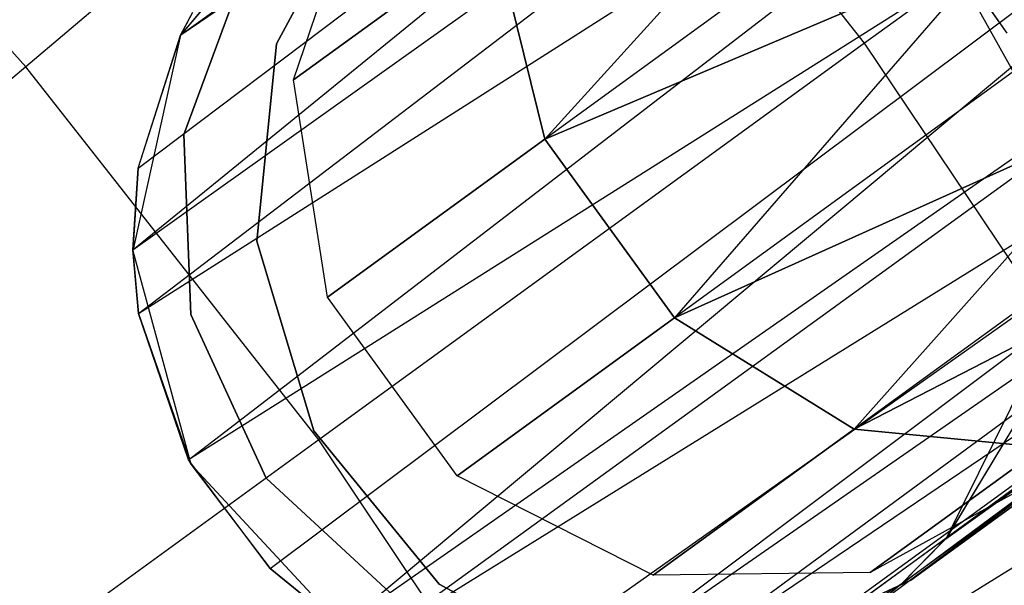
# Model space of a CAD drawing. Extents: x 0.3 to 7.1, y -3.38 to 3.38.
# Tile 321 of 394: x 4.76 to 4.97, y 0.79 to 0.91. Entities that reach past the tile are written whole.
import ezdxf

# ---------------------------------------------------------------- set-up
doc = ezdxf.new("R2010")
doc.units = 0
doc.header["$LTSCALE"] = 2.54
doc.layers.get('0').update_dxf_attribs({"linetype": 'CONTINUOUS'})

# ---------------------------------------------------------------- blocks, each defined once
blk = doc.blocks.new('SINGLES_B_BB_STL')
at = {"color": 0}
for p, q in [((4.79152, 0.90525, 41.66739), (5.06631, 1.10282, 41.52061)), ((4.79152, 0.90525, 41.66739), (5.06631, 1.10282, 41.52061)), ((4.78112, 0.85864, 41.6422), (5.06686, 1.0913, 41.50809)), ((4.78112, 0.85864, 41.6422), (5.06686, 1.0913, 41.50809)), ((4.78231, 0.87632, 41.65019), (5.06686, 1.0913, 41.50809)), ((4.78231, 0.87632, 41.65019), (5.06686, 1.0913, 41.50809)), ((4.79152, 0.90525, 41.66739), (5.06686, 1.0913, 41.50809)), ((4.79152, 0.90525, 41.66739), (5.06686, 1.0913, 41.50809)), ((4.78112, 0.85864, 41.6422), (5.0731, 1.06667, 41.48944)), ((4.78112, 0.85864, 41.6422), (5.0731, 1.06667, 41.48944)), ((4.78238, 0.84487, 41.63722), (5.0731, 1.06667, 41.48944)), ((4.78238, 0.84487, 41.63722), (5.0731, 1.06667, 41.48944)), ((4.78238, 0.84487, 41.63722), (5.08641, 1.0384, 41.47787)), ((4.78238, 0.84487, 41.63722), (5.08641, 1.0384, 41.47787)), ((4.79319, 0.81315, 41.63025), (5.08641, 1.0384, 41.47787)), ((4.79319, 0.81315, 41.63025), (5.08641, 1.0384, 41.47787)), ((5.10571, 1.01025, 41.47603), (4.79319, 0.81315, 41.63025)), ((5.10571, 1.01025, 41.47603), (4.79319, 0.81315, 41.63025)), ((4.81091, 0.78959, 41.63059), (5.10571, 1.01025, 41.47603)), ((4.81091, 0.78959, 41.63059), (5.10571, 1.01025, 41.47603)), ((4.82638, 0.77711, 41.63424), (5.10571, 1.01025, 41.47603)), ((4.82638, 0.77711, 41.63424), (5.10571, 1.01025, 41.47603)), ((4.86961, 0.99276, 5.19861), (4.75798, 0.89831, 5.32719)), ((4.86961, 0.99276, 5.19861), (4.75798, 0.89831, 5.32719)), ((4.93972, 0.9034, 5.19861), (4.86961, 0.99276, 5.19861)), ((4.93972, 0.9034, 5.19861), (4.86961, 0.99276, 5.19861)), ((4.82638, 0.77711, 41.63424), (5.12759, 0.98704, 41.48405)), ((4.82638, 0.77711, 41.63424), (5.12759, 0.98704, 41.48405)), ((4.83252, 0.7734, 41.6362), (5.12759, 0.98704, 41.48405)), ((4.83252, 0.7734, 41.6362), (5.12759, 0.98704, 41.48405)), ((5.05058, 0.98394, 5.06027), (4.93972, 0.9034, 5.19861)), ((5.05058, 0.98394, 5.06027), (4.93972, 0.9034, 5.19861)), ((4.75798, 0.89831, 5.32719), (4.68874, 0.97427, 5.32719)), ((4.75798, 0.89831, 5.32719), (4.68874, 0.97427, 5.32719)), ((5.15023, 0.97021, 41.50071), (4.83252, 0.7734, 41.6362)), ((5.15023, 0.97021, 41.50071), (4.83252, 0.7734, 41.6362)), ((4.858, 0.76352, 41.64662), (5.15023, 0.97021, 41.50071)), ((4.858, 0.76352, 41.64662), (5.15023, 0.97021, 41.50071)), ((4.87166, 0.76126, 41.65345), (5.15023, 0.97021, 41.50071)), ((4.87166, 0.76126, 41.65345), (5.15023, 0.97021, 41.50071)), ((5.19744, 0.96759, 41.57321), (4.94758, 0.78611, 41.70694)), ((5.19744, 0.96759, 41.57321), (4.94758, 0.78611, 41.70694)), ((4.95731, 0.79606, 41.71655), (5.19744, 0.96759, 41.57321)), ((4.95731, 0.79606, 41.71655), (5.19744, 0.96759, 41.57321)), ((4.94479, 0.96453, 13.86962), (4.8704, 0.88262, 13.94423)), ((4.94479, 0.96453, 13.86962), (4.8704, 0.88262, 13.94423)), ((4.94479, 0.96453, 14.39164), (4.8704, 0.88262, 14.31703)), ((4.94479, 0.96453, 14.39164), (4.8704, 0.88262, 14.31703)), ((4.87166, 0.76126, 41.65345), (5.16374, 0.96372, 41.51479)), ((4.87166, 0.76126, 41.65345), (5.16374, 0.96372, 41.51479)), ((4.88749, 0.76101, 41.66237), (5.16374, 0.96372, 41.51479)), ((4.88749, 0.76101, 41.66237), (5.16374, 0.96372, 41.51479)), ((5.1825, 0.96057, 41.54115), (4.88749, 0.76101, 41.66237)), ((5.1825, 0.96057, 41.54115), (4.88749, 0.76101, 41.66237)), ((4.91587, 0.76705, 41.68102), (5.1825, 0.96057, 41.54115)), ((4.91587, 0.76705, 41.68102), (5.1825, 0.96057, 41.54115)), ((4.91912, 0.76832, 41.68339), (5.1825, 0.96057, 41.54115)), ((4.91912, 0.76832, 41.68339), (5.1825, 0.96057, 41.54115)), ((4.94031, 0.78022, 41.70038), (5.1825, 0.96057, 41.54115)), ((4.94031, 0.78022, 41.70038), (5.1825, 0.96057, 41.54115)), ((4.94758, 0.78611, 41.70694), (5.1825, 0.96057, 41.54115)), ((4.94758, 0.78611, 41.70694), (5.1825, 0.96057, 41.54115)), ((4.95509, 0.94415, 13.86189), (4.8704, 0.88262, 13.94423)), ((4.95509, 0.94415, 13.86189), (4.8704, 0.88262, 13.94423)), ((4.95509, 0.94415, 14.39938), (4.8704, 0.88262, 14.31703)), ((4.95509, 0.94415, 14.39938), (4.8704, 0.88262, 14.31703)), ((4.82232, 0.94171, 41.90698), (4.79146, 0.90513, 41.90698)), ((4.82232, 0.94171, 41.90698), (4.79146, 0.90513, 41.90698)), ((4.82189, 0.9414, 41.69962), (4.79146, 0.90513, 41.90698)), ((4.82189, 0.9414, 41.69962), (4.79146, 0.90513, 41.90698)), ((4.8123, 0.90326, 41.9), (4.83261, 0.94106, 41.9)), ((4.83261, 0.94106, 41.7), (4.8123, 0.90326, 41.7)), ((4.83261, 0.94106, 41.7), (4.8123, 0.90326, 41.7)), ((4.8123, 0.90326, 41.9), (4.83261, 0.94106, 41.9)), ((4.81595, 0.89544, 14.06902), (4.83102, 0.94, 14.07785)), ((4.81595, 0.89544, 14.19224), (4.83102, 0.94, 14.18341)), ((4.81595, 0.89544, 14.06902), (4.83102, 0.94, 14.07785)), ((4.81595, 0.89544, 14.19224), (4.83102, 0.94, 14.18341)), ((4.9535, 0.92979, 41.76883), (4.97053, 0.90556, 41.76851)), ((4.9535, 0.92979, 41.76883), (4.97053, 0.90556, 41.76851)), ((4.97759, 0.88708, 41.90698), (4.95433, 0.92891, 41.90698)), ((4.95433, 0.92891, 41.90698), (4.97053, 0.90556, 41.76851)), ((4.95433, 0.92891, 41.90698), (4.97053, 0.90556, 41.76851)), ((4.97759, 0.88708, 41.90698), (4.95433, 0.92891, 41.90698)), ((4.81595, 0.89544, 14.06902), (4.8595, 0.92708, 13.95819)), ((4.81595, 0.89544, 14.06902), (4.8595, 0.92708, 13.95819)), ((4.8595, 0.92708, 14.30308), (4.81595, 0.89544, 14.19224)), ((4.8595, 0.92708, 14.30308), (4.81595, 0.89544, 14.19224)), ((4.8704, 0.88262, 13.94423), (4.8595, 0.92708, 13.95819)), ((4.8595, 0.92708, 14.30308), (4.8704, 0.88262, 14.31703)), ((4.8704, 0.88262, 13.94423), (4.8595, 0.92708, 13.95819)), ((4.8595, 0.92708, 14.30308), (4.8704, 0.88262, 14.31703)), ((4.8704, 0.88262, 13.94423), (4.96816, 0.92406, 13.85926)), ((4.96816, 0.92406, 14.40201), (4.8704, 0.88262, 14.31703)), ((4.8704, 0.88262, 13.94423), (4.96816, 0.92406, 13.85926)), ((4.96816, 0.92406, 14.40201), (4.8704, 0.88262, 14.31703)), ((4.96816, 0.92406, 13.85926), (4.89853, 0.84389, 13.94423)), ((4.96816, 0.92406, 13.85926), (4.89853, 0.84389, 13.94423)), ((4.96816, 0.92406, 14.40201), (4.89853, 0.84389, 14.31703)), ((4.96816, 0.92406, 14.40201), (4.89853, 0.84389, 14.31703)), ((4.79218, 0.88361, 14.22658), (4.80569, 0.92022, 14.22658)), ((4.80569, 0.92022, 14.02658), (4.79218, 0.88361, 14.02658)), ((4.80569, 0.92022, 14.02658), (4.79218, 0.88361, 14.02658)), ((4.79218, 0.88361, 14.22658), (4.80569, 0.92022, 14.22658)), ((4.79146, 0.90513, 41.90698), (4.79411, 0.91013, 41.67088)), ((4.79146, 0.90513, 41.90698), (4.79411, 0.91013, 41.67088)), ((4.79152, 0.90525, 41.66739), (4.79411, 0.91013, 41.67088)), ((4.79152, 0.90525, 41.66739), (4.79411, 0.91013, 41.67088)), ((4.79146, 0.90513, 41.90698), (4.78113, 0.85839, 41.90698)), ((4.79146, 0.90513, 41.90698), (4.78113, 0.85839, 41.90698)), ((4.78231, 0.87632, 41.65019), (4.79152, 0.90525, 41.66739)), ((4.78231, 0.87632, 41.65019), (4.79152, 0.90525, 41.66739)), ((4.78231, 0.87632, 41.65019), (4.79146, 0.90513, 41.90698)), ((4.78231, 0.87632, 41.65019), (4.79146, 0.90513, 41.90698)), ((4.79152, 0.90525, 41.66739), (4.79146, 0.90513, 41.90698)), ((4.79152, 0.90525, 41.66739), (4.79146, 0.90513, 41.90698)), ((4.98323, 0.90543, 13.86189), (4.89853, 0.84389, 13.94423)), ((4.98323, 0.90543, 13.86189), (4.89853, 0.84389, 13.94423)), ((4.98323, 0.90543, 14.39938), (4.89853, 0.84389, 14.31703)), ((4.98323, 0.90543, 14.39938), (4.89853, 0.84389, 14.31703)), ((4.808, 0.86055, 41.9), (4.8123, 0.90326, 41.9)), ((4.8123, 0.90326, 41.7), (4.808, 0.86055, 41.7)), ((4.8123, 0.90326, 41.7), (4.808, 0.86055, 41.7)), ((4.808, 0.86055, 41.9), (4.8123, 0.90326, 41.9)), ((4.8123, 0.90326, 41.7), (4.8123, 0.90326, 41.9)), ((4.8123, 0.90326, 41.7), (4.8123, 0.90326, 41.9)), ((4.93972, 0.9034, 5.19861), (4.82142, 0.81745, 5.32719)), ((4.93972, 0.9034, 5.19861), (4.82142, 0.81745, 5.32719)), ((5.00304, 0.8091, 5.19861), (4.93972, 0.9034, 5.19861)), ((5.00304, 0.8091, 5.19861), (4.93972, 0.9034, 5.19861)), ((4.75798, 0.89831, 5.32719), (4.63986, 0.79837, 5.4454)), ((4.75798, 0.89831, 5.32719), (4.63986, 0.79837, 5.4454)), ((4.82142, 0.81745, 5.32719), (4.75798, 0.89831, 5.32719)), ((4.82142, 0.81745, 5.32719), (4.75798, 0.89831, 5.32719)), ((4.82332, 0.84841, 14.06404), (4.81595, 0.89544, 14.06902)), ((4.82332, 0.84841, 14.19723), (4.81595, 0.89544, 14.19224)), ((4.81595, 0.89544, 14.19224), (4.81595, 0.89544, 14.06902)), ((4.82332, 0.84841, 14.06404), (4.81595, 0.89544, 14.06902)), ((4.81595, 0.89544, 14.19224), (4.81595, 0.89544, 14.06902)), ((4.82332, 0.84841, 14.19723), (4.81595, 0.89544, 14.19224)), ((4.89853, 0.84389, 13.94423), (4.99942, 0.88933, 13.86962)), ((4.99942, 0.88933, 14.39164), (4.89853, 0.84389, 14.31703)), ((4.89853, 0.84389, 13.94423), (4.99942, 0.88933, 13.86962)), ((4.99942, 0.88933, 14.39164), (4.89853, 0.84389, 14.31703)), ((4.99942, 0.88933, 13.86962), (4.93746, 0.81979, 13.95819)), ((4.99942, 0.88933, 13.86962), (4.93746, 0.81979, 13.95819)), ((4.99942, 0.88933, 14.39164), (4.93746, 0.81979, 14.30308)), ((4.99942, 0.88933, 14.39164), (4.93746, 0.81979, 14.30308)), ((4.79371, 0.84462, 14.22658), (4.79218, 0.88361, 14.22658)), ((4.79218, 0.88361, 14.02658), (4.79371, 0.84462, 14.02658)), ((4.79218, 0.88361, 14.02658), (4.79371, 0.84462, 14.02658)), ((4.79218, 0.88361, 14.02658), (4.79218, 0.88361, 14.22658)), ((4.79371, 0.84462, 14.22658), (4.79218, 0.88361, 14.22658)), ((4.79218, 0.88361, 14.02658), (4.79218, 0.88361, 14.22658)), ((4.82332, 0.84841, 14.06404), (4.8704, 0.88262, 13.94423)), ((4.82332, 0.84841, 14.06404), (4.8704, 0.88262, 13.94423)), ((4.8704, 0.88262, 14.31703), (4.82332, 0.84841, 14.19723)), ((4.8704, 0.88262, 14.31703), (4.82332, 0.84841, 14.19723)), ((4.89853, 0.84389, 13.94423), (4.8704, 0.88262, 13.94423)), ((4.8704, 0.88262, 14.31703), (4.89853, 0.84389, 14.31703)), ((4.89853, 0.84389, 13.94423), (4.8704, 0.88262, 13.94423)), ((4.8704, 0.88262, 14.31703), (4.89853, 0.84389, 14.31703)), ((4.78112, 0.85864, 41.6422), (4.78231, 0.87632, 41.65019)), ((4.78112, 0.85864, 41.6422), (4.78231, 0.87632, 41.65019)), ((4.78231, 0.87632, 41.65019), (4.78113, 0.85839, 41.90698)), ((4.78231, 0.87632, 41.65019), (4.78113, 0.85839, 41.90698)), ((5.01581, 0.87671, 13.88201), (4.93746, 0.81979, 13.95819)), ((5.01581, 0.87671, 13.88201), (4.93746, 0.81979, 13.95819)), ((5.01581, 0.87671, 14.37926), (4.93746, 0.81979, 14.30308)), ((5.01581, 0.87671, 14.37926), (4.93746, 0.81979, 14.30308)), ((4.93746, 0.81979, 13.95819), (5.03143, 0.8683, 13.89833)), ((5.03143, 0.8683, 14.36293), (4.93746, 0.81979, 14.30308)), ((4.93746, 0.81979, 13.95819), (5.03143, 0.8683, 13.89833)), ((5.03143, 0.8683, 14.36293), (4.93746, 0.81979, 14.30308)), ((4.82037, 0.81945, 41.9), (4.808, 0.86055, 41.9)), ((4.808, 0.86055, 41.7), (4.82037, 0.81945, 41.7)), ((4.808, 0.86055, 41.7), (4.82037, 0.81945, 41.7)), ((4.808, 0.86055, 41.7), (4.808, 0.86055, 41.9)), ((4.82037, 0.81945, 41.9), (4.808, 0.86055, 41.9)), ((4.808, 0.86055, 41.7), (4.808, 0.86055, 41.9)), ((4.78238, 0.84487, 41.63722), (4.78112, 0.85864, 41.6422)), ((4.78112, 0.85864, 41.6422), (4.78113, 0.85839, 41.90698)), ((4.78112, 0.85864, 41.6422), (4.78113, 0.85839, 41.90698)), ((4.78238, 0.84487, 41.63722), (4.78112, 0.85864, 41.6422)), ((4.78113, 0.85839, 41.90698), (4.7937, 0.81221, 41.90698)), ((4.78113, 0.85839, 41.90698), (4.78238, 0.84487, 41.63722)), ((4.78113, 0.85839, 41.90698), (4.7937, 0.81221, 41.90698)), ((4.78113, 0.85839, 41.90698), (4.78238, 0.84487, 41.63722)), ((4.85146, 0.80969, 14.06404), (4.82332, 0.84841, 14.06404)), ((4.85146, 0.80969, 14.19723), (4.82332, 0.84841, 14.19723)), ((4.82332, 0.84841, 14.19723), (4.82332, 0.84841, 14.06404)), ((4.85146, 0.80969, 14.06404), (4.82332, 0.84841, 14.06404)), ((4.82332, 0.84841, 14.19723), (4.82332, 0.84841, 14.06404)), ((4.85146, 0.80969, 14.19723), (4.82332, 0.84841, 14.19723)), ((4.79319, 0.81315, 41.63025), (4.78238, 0.84487, 41.63722)), ((4.78238, 0.84487, 41.63722), (4.7937, 0.81221, 41.90698)), ((4.78238, 0.84487, 41.63722), (4.7937, 0.81221, 41.90698)), ((4.79319, 0.81315, 41.63025), (4.78238, 0.84487, 41.63722)), ((4.81005, 0.80919, 14.22658), (4.79371, 0.84462, 14.22658)), ((4.79371, 0.84462, 14.02658), (4.81005, 0.80919, 14.02658)), ((4.79371, 0.84462, 14.02658), (4.81005, 0.80919, 14.02658)), ((4.79371, 0.84462, 14.02658), (4.79371, 0.84462, 14.22658)), ((4.81005, 0.80919, 14.22658), (4.79371, 0.84462, 14.22658)), ((4.79371, 0.84462, 14.02658), (4.79371, 0.84462, 14.22658)), ((4.85146, 0.80969, 14.06404), (4.89853, 0.84389, 13.94423)), ((4.85146, 0.80969, 14.06404), (4.89853, 0.84389, 13.94423)), ((4.89853, 0.84389, 14.31703), (4.85146, 0.80969, 14.19723)), ((4.89853, 0.84389, 14.31703), (4.85146, 0.80969, 14.19723)), ((4.93746, 0.81979, 13.95819), (4.89853, 0.84389, 13.94423)), ((4.89853, 0.84389, 14.31703), (4.93746, 0.81979, 14.30308)), ((4.93746, 0.81979, 13.95819), (4.89853, 0.84389, 13.94423)), ((4.89853, 0.84389, 14.31703), (4.93746, 0.81979, 14.30308)), ((5.02671, 0.84299, 14.22658), (4.94973, 0.78706, 14.22658)), ((4.94973, 0.78706, 14.02658), (5.02671, 0.84299, 14.02658)), ((5.02671, 0.84299, 14.22658), (4.94973, 0.78706, 14.22658)), ((4.94973, 0.78706, 14.02658), (5.02671, 0.84299, 14.02658)), ((4.95753, 0.79633, 41.90698), (4.97875, 0.83923, 41.90698)), ((4.95753, 0.79633, 41.90698), (4.97875, 0.83923, 41.90698)), ((4.97385, 0.82342, 41.73706), (4.95731, 0.79606, 41.71655)), ((4.97385, 0.82342, 41.73706), (4.95731, 0.79606, 41.71655)), ((4.97385, 0.82342, 41.73706), (4.95753, 0.79633, 41.90698)), ((4.97385, 0.82342, 41.73706), (4.95753, 0.79633, 41.90698)), ((4.84752, 0.78622, 41.9), (4.82037, 0.81945, 41.9)), ((4.82037, 0.81945, 41.7), (4.84752, 0.78622, 41.7)), ((4.82037, 0.81945, 41.7), (4.84752, 0.78622, 41.7)), ((4.82037, 0.81945, 41.7), (4.82037, 0.81945, 41.9)), ((4.84752, 0.78622, 41.9), (4.82037, 0.81945, 41.9)), ((4.82037, 0.81945, 41.7), (4.82037, 0.81945, 41.9)), ((4.8939, 0.78814, 14.06902), (4.93746, 0.81979, 13.95819)), ((4.8939, 0.78814, 14.06902), (4.93746, 0.81979, 13.95819)), ((4.93746, 0.81979, 14.30308), (4.8939, 0.78814, 14.19224)), ((4.93746, 0.81979, 14.30308), (4.8939, 0.78814, 14.19224)), ((4.97825, 0.81582, 13.9829), (4.93746, 0.81979, 13.95819)), ((4.93746, 0.81979, 14.30308), (4.97825, 0.81582, 14.27836)), ((4.97825, 0.81582, 13.9829), (4.93746, 0.81979, 13.95819)), ((4.93746, 0.81979, 14.30308), (4.97825, 0.81582, 14.27836)), ((4.82142, 0.81745, 5.32719), (4.69624, 0.7265, 5.4454)), ((4.82142, 0.81745, 5.32719), (4.69624, 0.7265, 5.4454)), ((4.87872, 0.73213, 5.32719), (4.82142, 0.81745, 5.32719)), ((4.87872, 0.73213, 5.32719), (4.82142, 0.81745, 5.32719)), ((4.94094, 0.78871, 14.07785), (4.97825, 0.81582, 13.9829)), ((4.94094, 0.78871, 14.07785), (4.97825, 0.81582, 13.9829)), ((4.97825, 0.81582, 14.27836), (4.94094, 0.78871, 14.18341)), ((4.97825, 0.81582, 14.27836), (4.94094, 0.78871, 14.18341)), ((4.81091, 0.78959, 41.63059), (4.79319, 0.81315, 41.63025)), ((4.79319, 0.81315, 41.63025), (4.7937, 0.81221, 41.90698)), ((4.79319, 0.81315, 41.63025), (4.7937, 0.81221, 41.90698)), ((4.81091, 0.78959, 41.63059), (4.79319, 0.81315, 41.63025)), ((4.7937, 0.81221, 41.90698), (4.8263, 0.77716, 41.90698)), ((4.7937, 0.81221, 41.90698), (4.81091, 0.78959, 41.63059)), ((4.7937, 0.81221, 41.90698), (4.8263, 0.77716, 41.90698)), ((4.7937, 0.81221, 41.90698), (4.81091, 0.78959, 41.63059)), ((4.98179, 0.81126, 14.08851), (4.94094, 0.78871, 14.07785)), ((4.98179, 0.81126, 14.17276), (4.94094, 0.78871, 14.18341)), ((4.98179, 0.81126, 14.08851), (4.94094, 0.78871, 14.07785)), ((4.98179, 0.81126, 14.17276), (4.94094, 0.78871, 14.18341)), ((4.8387, 0.7827, 14.22658), (4.81005, 0.80919, 14.22658)), ((4.81005, 0.80919, 14.02658), (4.8387, 0.7827, 14.02658)), ((4.81005, 0.80919, 14.02658), (4.8387, 0.7827, 14.02658)), ((4.81005, 0.80919, 14.02658), (4.81005, 0.80919, 14.22658)), ((4.8387, 0.7827, 14.22658), (4.81005, 0.80919, 14.22658)), ((4.81005, 0.80919, 14.02658), (4.81005, 0.80919, 14.22658)), ((4.8939, 0.78814, 14.06902), (4.85146, 0.80969, 14.06404)), ((4.8939, 0.78814, 14.19224), (4.85146, 0.80969, 14.19723)), ((4.85146, 0.80969, 14.19723), (4.85146, 0.80969, 14.06404)), ((4.8939, 0.78814, 14.06902), (4.85146, 0.80969, 14.06404)), ((4.85146, 0.80969, 14.19723), (4.85146, 0.80969, 14.06404)), ((4.8939, 0.78814, 14.19224), (4.85146, 0.80969, 14.19723)), ((5.00304, 0.8091, 5.19861), (4.87872, 0.73213, 5.32719)), ((5.00304, 0.8091, 5.19861), (4.87872, 0.73213, 5.32719)), ((4.91881, 0.76819, 41.90698), (4.95753, 0.79633, 41.90698)), ((4.91881, 0.76819, 41.90698), (4.95753, 0.79633, 41.90698)), ((4.94758, 0.78611, 41.70694), (4.95753, 0.79633, 41.90698)), ((4.94758, 0.78611, 41.70694), (4.95753, 0.79633, 41.90698)), ((4.95731, 0.79606, 41.71655), (4.94758, 0.78611, 41.70694)), ((4.95731, 0.79606, 41.71655), (4.94758, 0.78611, 41.70694)), ((4.95731, 0.79606, 41.71655), (4.95753, 0.79633, 41.90698)), ((4.95731, 0.79606, 41.71655), (4.95753, 0.79633, 41.90698)), ((4.82638, 0.77711, 41.63424), (4.81091, 0.78959, 41.63059)), ((4.81091, 0.78959, 41.63059), (4.8263, 0.77716, 41.90698)), ((4.81091, 0.78959, 41.63059), (4.8263, 0.77716, 41.90698)), ((4.82638, 0.77711, 41.63424), (4.81091, 0.78959, 41.63059)), ((4.94094, 0.78871, 14.07785), (4.8939, 0.78814, 14.06902)), ((4.94094, 0.78871, 14.18341), (4.8939, 0.78814, 14.19224)), ((4.94094, 0.78871, 14.07785), (4.8939, 0.78814, 14.06902)), ((4.94094, 0.78871, 14.18341), (4.8939, 0.78814, 14.19224)), ((4.8939, 0.78814, 14.19224), (4.8939, 0.78814, 14.06902)), ((4.8939, 0.78814, 14.19224), (4.8939, 0.78814, 14.06902)), ((4.94094, 0.78871, 14.18341), (4.94094, 0.78871, 14.07785)), ((4.94094, 0.78871, 14.18341), (4.94094, 0.78871, 14.07785)), ((4.88533, 0.7659, 41.9), (4.84752, 0.78622, 41.9)), ((4.84752, 0.78622, 41.7), (4.88533, 0.7659, 41.7)), ((4.84752, 0.78622, 41.7), (4.88533, 0.7659, 41.7)), ((4.84752, 0.78622, 41.7), (4.84752, 0.78622, 41.9)), ((4.88533, 0.7659, 41.9), (4.84752, 0.78622, 41.9)), ((4.84752, 0.78622, 41.7), (4.84752, 0.78622, 41.9)), ((4.94973, 0.78706, 14.22658), (4.9143, 0.77073, 14.22658)), ((4.9143, 0.77073, 14.02658), (4.94973, 0.78706, 14.02658)), ((4.9143, 0.77073, 14.02658), (4.94973, 0.78706, 14.02658)), ((4.94973, 0.78706, 14.22658), (4.9143, 0.77073, 14.22658)), ((4.94758, 0.78611, 41.70694), (4.91881, 0.76819, 41.90698)), ((4.94758, 0.78611, 41.70694), (4.91881, 0.76819, 41.90698)), ((4.94758, 0.78611, 41.70694), (4.94031, 0.78022, 41.70038)), ((4.94758, 0.78611, 41.70694), (4.94031, 0.78022, 41.70038)), ((4.94973, 0.78706, 14.02658), (4.94973, 0.78706, 14.22658)), ((4.94973, 0.78706, 14.02658), (4.94973, 0.78706, 14.22658))]:
    blk.add_line(p, q, dxfattribs=at)

msp = doc.modelspace()

# ---------------------------------------------------------------- block references
at = {"color": 0}
msp.add_blockref('SINGLES_B_BB_STL', (0, 0), dxfattribs=at)

doc.saveas('drawing.dxf')
